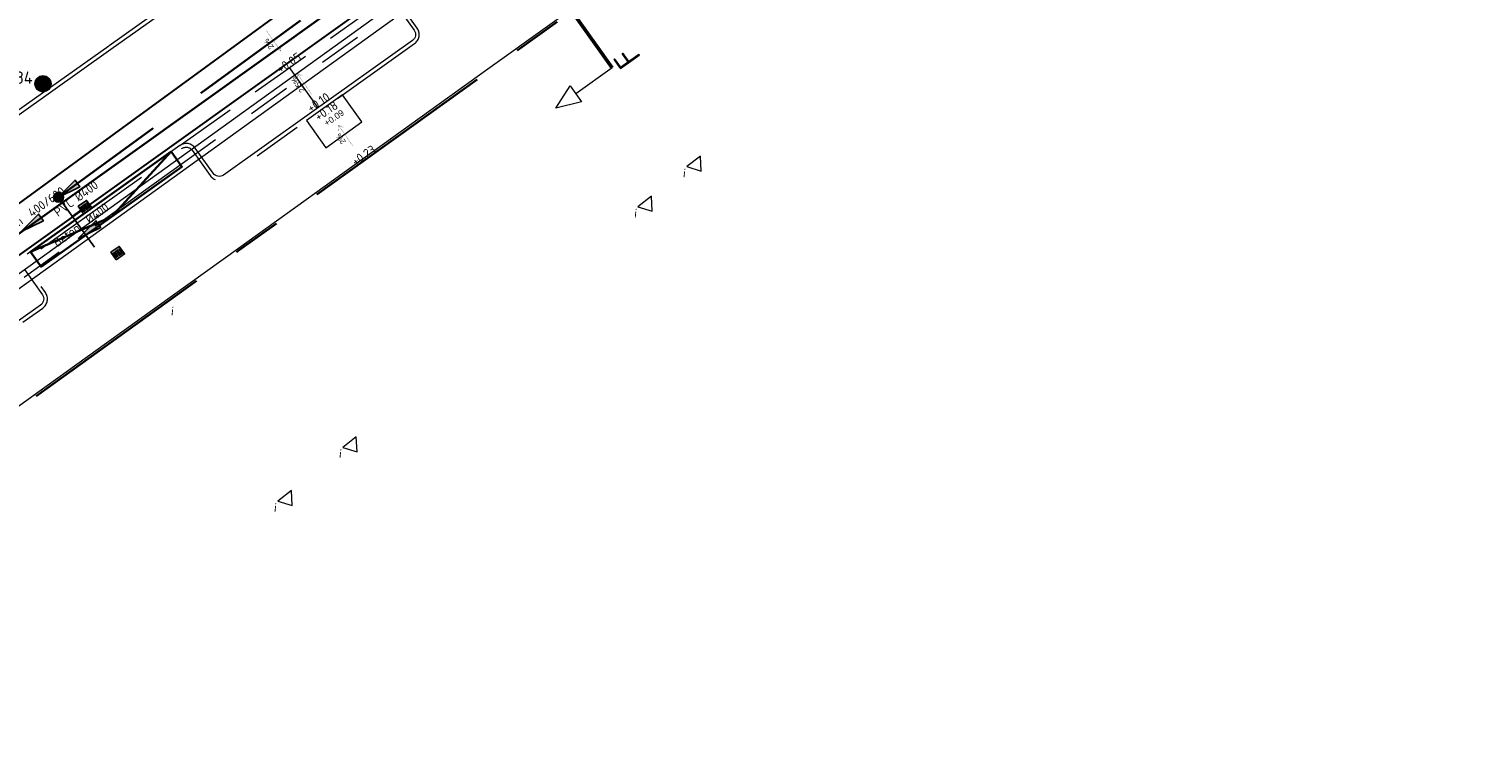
# Model space of a CAD drawing. Header units: metres. Extents: x 92403 to 95147, y 464428 to 465602.
# Tile 474 of 568: x 93239 to 93298, y 465189 to 465219. Entities that reach past the tile are written whole.
import ezdxf
from ezdxf.enums import TextEntityAlignment as Align

# ---------------------------------------------------------------- set-up
doc = ezdxf.new("R2010")
doc.units = ezdxf.units.M
for name, pattern in [('DASHED', [0.75, 0.5, -0.25]), ('RI-GWA', [18.45, 6, -1.8, 1.75, -1.8, 1.75, -1.8, 1.75, -1.8]), ('RI-HWA', [7.4, 5, -2.4]), ('RI-HWA_KOLKAANSLUITING', [4.3, 2.5, -1.8]), ('VH-OPSLUITBAND_80X200', [14, 8, -2, 2, -2]), ('VH-TROTTOIRBAND', [15, 5, -2, 2, -2, 2, -2])]:
    doc.linetypes.add(name, pattern=pattern)
doc.layers.get('0').update_dxf_attribs({"linetype": 'CONTINUOUS'})
for name, color, linetype, lineweight, true_color in [('B-OI-RI-GWA_TRANSPORTLEIDING-G', 7, 'RI-GWA', 18, 0xff8400), ('B-XX-KL-ET_LS_OV_LICHTMAST-S', 7, 'CONTINUOUS', 9, 0xff0026), ('N-OI-RI-HWA_STROOMRICHTING-S', 7, 'CONTINUOUS', 25, 0x007bff), ('N-OI-RI-HWA_TRANSPORTLEIDING-G', 7, 'RI-HWA', 35, 0x007bff)]:
    doc.layers.add(name, color=color, linetype=linetype, lineweight=lineweight, true_color=true_color)
for name, color, linetype, lineweight in [('B-RO-OG-TOPOGRAFIE_BEBOUWING_ENTREE-S', 7, 'CONTINUOUS', 5), ('B-WE-RI-GWA_STROOMRICHTING-S', 30, 'CONTINUOUS', 25), ('B-WE-VH-VERHARDING_FUNDERING-G', 252, 'CONTINUOUS', 18), ('B-XX-AL-HOOGTELABEL-T18-bomen', 90, 'CONTINUOUS', 18), ('N-RO-VH-KANTOPSLUITING_ELEMENT_STALENSTRIP-G', 7, 'CONTINUOUS', 9), ('N-RO-VW-MARKERING-G', 7, 'CONTINUOUS', 9), ('N-WE-GK-KISTDAM-G', 40, 'CONTINUOUS', 30), ('N-WE-IE-MEUBILAIR_WEGMEUBILAIR_LICHTMAST-T25', 7, 'CONTINUOUS', 25), ('N-WE-RI-HWA_HULPSTUK-S', 150, 'CONTINUOUS', 25), ('N-WE-RI-HWA_KOLK_STRAATKOLK-S', 150, 'CONTINUOUS', 25), ('N-WE-RI-HWA_KOLKAANSLUITING-G', 150, 'RI-HWA_KOLKAANSLUITING', 25), ('N-WE-VH-KANTOPSLUITING_INRITBAND-G', 210, 'CONTINUOUS', 35), ('N-WE-VH-KANTOPSLUITING_OPSLUITBAND_80X200-G', 7, 'VH-OPSLUITBAND_80X200', 35), ('N-WE-VH-KANTOPSLUITING_TROTTOIRBAND-G', 7, 'VH-TROTTOIRBAND', 35), ('N-WE-VH-KANTOPSLUITING_TROTTOIRBAND_130 150-T18', 10, 'CONTINUOUS', 18), ('N-WE-VH-KANTOPSLUITING_VOORKANTBAND-G', 50, 'CONTINUOUS', 35), ('V-WE-RI-GWA_STROOMRICHTING-S', 30, 'CONTINUOUS', 25), ('V-WE-RI-VOLSCHUIMEN-G', 130, 'CONTINUOUS-V', 35), ('X-XX-AL-HOOGTELABEL-T-afschot', 7, 'CONTINUOUS', 18), ('X-XX-AL-HOOGTELABEL-T18', 7, 'CONTINUOUS', 18), ('X-XX-AL-VERWIJZING-S', 7, 'CONTINUOUS', 13)]:
    doc.layers.add(name, color=color, linetype=linetype, lineweight=lineweight)
doc.styles.add('1_500_2mm', font='arial.ttf', dxfattribs={"height": 1})
doc.styles.add('NLCS-ISO', font='NLCS-ISO.ttf')
doc.styles.add('NLCS-ISO-M200-T18', font='NLCS-ISO.ttf', dxfattribs={"height": 0.36})
doc.styles.add('NLCS-ISO-M200-T25', font='NLCS-ISO.ttf', dxfattribs={"height": 0.5})
doc.linetypes.add('CONTINUOUS-V', pattern='A,3.5,[24,NLCS.SHX,S=0.5,R=0,X=0,Y=0],3.5', length=7)

# ---------------------------------------------------------------- blocks, each defined once
blk = doc.blocks.new('LIGHTWEL 4M')
at = {"true_color": 0xffffff}
h = blk.add_hatch(color=7, dxfattribs=at)
h.dxf.hatch_style = 1
edge = h.paths.add_edge_path()
edge.add_arc((0, 0), 0.33, 0, 360)
at = {"color": 18, "true_color": 0x000000}
for radius in [0.33, 0.04]:
    blk.add_circle((0, 0), radius, dxfattribs=at)
blk = doc.blocks.new('SRO-BEBOUWING_ENTREE')
blk.add_lwpolyline([(0, 0.35), (0, -0.35), (0.5, 0)], close=True)
blk = doc.blocks.new('SAL-VERWIJZING_DOORSNEDE_BOVEN-SO')
for p, q in [((-2, 9), (0, 14)), ((0, 14), (2, 9)), ((2, 9), (-2, 9)), ((0, 0), (0, 9))]:
    blk.add_line(p, q)
at = {"lineweight": 50, "style": 'NLCS-ISO'}
blk.add_attdef('...', text='', height=5, dxfattribs=at).set_placement((-0.05, -1.19), align=Align.TOP_CENTER)
blk = doc.blocks.new('STRAATKOLK 415X375')
at = {"layer": 'N-WE-RI-HWA_KOLK_STRAATKOLK-S', "flags": 128}
blk.add_lwpolyline([(-0.415, 0), (0, 0), (0, 0.375), (-0.415, 0.375)], close=True, dxfattribs=at)
for points in [[(-0.344, 0.055), (-0.344, 0.32)], [(-0.275, 0.055), (-0.275, 0.32)], [(-0.207, 0.055), (-0.207, 0.32)], [(-0.137, 0.055), (-0.137, 0.32)], [(-0.068, 0.055), (-0.068, 0.32)]]:
    blk.add_lwpolyline(points, dxfattribs=at)
blk = doc.blocks.new('*U281')
at = {"ltscale": 0.1}
blk.add_hatch(color=256, dxfattribs=at).paths.add_polyline_path([(-2.5, 0), (2.5, -0.83), (2.5, 0.83)])
at = {"ltscale": 0.1, "flags": 128}
blk.add_lwpolyline([(-2.5, 0), (2.5, -0.83), (2.5, 0.83)], close=True, dxfattribs=at)
at = {"ltscale": 0.1, "style": 'NLCS-ISO'}
blk.add_attdef('JVA', text='', height=1.8, dxfattribs=at).set_placement((0, 4.6), align=Align.TOP_CENTER)
for tag, p in [('BOBL', (-106.46, 0)), ('MAT', (-0.5, -3.74))]:
    blk.add_attdef(tag, text='', height=1.8, dxfattribs=at).set_placement(p, align=Align.BOTTOM_RIGHT)
for tag, p in [('BOBR', (106.39, 0)), ('DIA', (0.5, -3.74))]:
    blk.add_attdef(tag, text='', height=1.8, dxfattribs=at).set_placement(p, align=Align.BOTTOM_LEFT)
at = {"ltscale": 0.1, "style": 'NLCS-ISO', "flags": 1}
blk.add_attdef('PUTNR-L', text='', height=1.8, dxfattribs=at).set_placement((-0.82, -5.89), align=Align.BOTTOM_RIGHT)
blk.add_attdef('PUTNR-L', text='', height=1.8, dxfattribs=at).set_placement((1.95, -5.77), align=Align.BOTTOM_LEFT)
blk = doc.blocks.new('SRI-HULP_INLAAT_KOLK-SO')
h = blk.add_hatch(color=256)
edge = h.paths.add_edge_path()
edge.add_arc((0, 0), 1, 0, 360)
blk.add_circle((0, 0), 1)
blk = doc.blocks.new('*U368')
at = {"ltscale": 0.1}
blk.add_hatch(color=256, dxfattribs=at).paths.add_polyline_path([(-2.5, 0), (2.5, -0.83), (2.5, 0.83)])
at = {"ltscale": 0.1, "flags": 128}
blk.add_lwpolyline([(-2.5, 0), (2.5, -0.83), (2.5, 0.83)], close=True, dxfattribs=at)
at = {"ltscale": 0.1, "style": 'NLCS-ISO'}
for tag, p in [('BOBL', (-121.23, 0)), ('MAT', (-1, 0.5))]:
    blk.add_attdef(tag, text='', height=1.8, dxfattribs=at).set_placement(p, align=Align.BOTTOM_RIGHT)
for tag, p in [('DIA', (1, 0.5)), ('BOBR', (121.15, 0))]:
    blk.add_attdef(tag, text='', height=1.8, dxfattribs=at).set_placement(p, align=Align.BOTTOM_LEFT)
blk.add_attdef('JVA', text='', height=1.8, dxfattribs=at).set_placement((0, -1), align=Align.TOP_CENTER)
blk = doc.blocks.new('*U421')
at = {"ltscale": 0.1}
blk.add_hatch(color=256, dxfattribs=at).paths.add_polyline_path([(-2.5, 0), (2.5, 0.83), (2.5, -0.83)])
at = {"ltscale": 0.1, "flags": 128}
blk.add_lwpolyline([(-2.5, 0), (2.5, 0.83), (2.5, -0.83)], close=True, dxfattribs=at)
at = {"ltscale": 0.1, "style": 'NLCS-ISO'}
for tag, p in [('BOBL', (-102.49, 0)), ('MAT', (-1, 0.5))]:
    blk.add_attdef(tag, text='', height=1.8, dxfattribs=at).set_placement(p, align=Align.BOTTOM_RIGHT)
for tag, p in [('DIA', (1, 0.5)), ('BOBR', (99.39, 0))]:
    blk.add_attdef(tag, text='', height=1.8, dxfattribs=at).set_placement(p, align=Align.BOTTOM_LEFT)
blk.add_attdef('JVA', text='', height=1.8, dxfattribs=at).set_placement((0, -1), align=Align.TOP_CENTER)

msp = doc.modelspace()

# ---------------------------------------------------------------- linework, layer by layer
at = {"layer": 'B-OI-RI-GWA_TRANSPORTLEIDING-G', "flags": 128}
msp.add_lwpolyline([(93397.106, 465321.399), (93354.082, 465291.114), (93307.593, 465257.966), (93262.886304, 465225.82035), (93220.572, 465195.362)], dxfattribs=at)
at = {"layer": 'B-WE-VH-VERHARDING_FUNDERING-G', "lineweight": 13, "flags": 128}
for points in [[(93396.962099, 465321.603432), (93353.937478, 465291.317995), (93307.447456, 465258.169266), (93262.740357, 465226.023327), (93220.425949, 465195.564902)], [(93397.249901, 465321.194568), (93354.226522, 465290.910005), (93307.738544, 465257.762734), (93263.032251, 465225.617374), (93220.718051, 465195.159098)]]:
    msp.add_lwpolyline(points, dxfattribs=at)
at = {"layer": 'N-OI-RI-HWA_TRANSPORTLEIDING-G', "flags": 128}
msp.add_lwpolyline([(93222.378345, 465198.737969), (93259.386692, 465225.731051)], dxfattribs=at)
at = {"layer": 'N-RO-VH-KANTOPSLUITING_ELEMENT_STALENSTRIP-G', "color": 30, "flags": 128}
msp.add_lwpolyline([(93252.033767, 465216.118258), (93250.567045, 465215.074836), (93251.349612, 465213.974795), (93252.816333, 465215.018216)], close=True, dxfattribs=at)
at = {"layer": 'N-RO-VW-MARKERING-G', "linetype": 'DASHED', "ltscale": 5, "flags": 128}
for points in [[(93245.432836, 465214.063215), (93249.528555, 465216.974441), (93254.315347, 465220.380336)], [(93249.874707, 465217.220735), (93251.034196, 465215.591139)]]:
    msp.add_lwpolyline(points, dxfattribs=at)
at = {"layer": 'N-WE-GK-KISTDAM-G', "flags": 128}
msp.add_lwpolyline([(93210.763383, 465172.872229), (93201.886615, 465183.30491), (93210.736267, 465190.814572), (93205.169395, 465197.317295), (93206.822913, 465198.616944), (93212.552339, 465191.915977), (93221.912831, 465199.326014), (93258.944729, 465226.336996), (93295.953077, 465253.330078), (93346.53177, 465289.031978), (93392.473191, 465322.242162), (93394.012746, 465320.086867), (93347.88791, 465287.143259), (93297.51444, 465251.166815), (93259.538016, 465223.634792), (93259.189039, 465224.121938), (93222.820307, 465198.132024), (93213.476267, 465190.734266), (93213.64833, 465190.531501), (93204.848671, 465183.064261), (93212.362775, 465174.233091)], dxfattribs=at)
at = {"layer": 'N-WE-RI-HWA_KOLKAANSLUITING-G'}
msp.add_line((93241.42978, 465211.448931), (93241.080911, 465211.197479), dxfattribs=at)
at = {"layer": 'N-WE-RI-HWA_KOLKAANSLUITING-G', "flags": 128}
msp.add_lwpolyline([(93240.522645, 465211.972027), (93242.415863, 465209.345339), (93242.752528, 465209.587995)], dxfattribs=at)
at = {"layer": 'N-WE-VH-KANTOPSLUITING_INRITBAND-G', "flags": 128}
msp.add_lwpolyline([(93245.087964, 465213.818081), (93245.52248, 465213.206774), (93239.816947, 465209.151296), (93239.382432, 465209.762603)], close=True, dxfattribs=at)
msp.add_lwpolyline([(93245.087964, 465213.818081), (93242.669714, 465211.179035), (93239.382432, 465209.762603)], dxfattribs=at)
at = {"layer": 'N-WE-VH-KANTOPSLUITING_OPSLUITBAND_80X200-G', "flags": 128}
msp.add_lwpolyline([(93325.41, 465262.18), (93323.85, 465264.097), (93316.14, 465258.63), (93304.396, 465250.302), (93301.968, 465248.58), (93291.826, 465241.384), (93287.277, 465238.12), (93277.159, 465230.859), (93272.615, 465227.598), (93262.52, 465220.355), (93257.971, 465217.09), (93247.86, 465209.834), (93242.507, 465205.993), (93237.693, 465202.538), (93233.148, 465199.277), (93230.766, 465197.568), (93220.773, 465190.314), (93220.508, 465189.698), (93220.497, 465189.07), (93223.363131, 465185.558382), (93223.222822, 465185.441587)], dxfattribs=at)
at = {"layer": 'N-WE-VH-KANTOPSLUITING_TROTTOIRBAND-G', "lineweight": 15}
msp.add_lwpolyline([(93300.251947, 465259.186284), (93295.944924, 465256.115807), (93287.069416, 465249.788457), (93286.168477, 465249.146177), (93281.024389, 465245.478956), (93272.148876, 465239.151602), (93266.930749, 465235.431595), (93266.404387, 465235.057079), (93257.523086, 465228.737862), (93251.439707, 465224.409422), (93246.654779, 465221.004853), (93242.559119, 465218.093668), (93236.37331, 465213.69681), (93227.488981, 465207.381851), (93227.358906, 465207.289395), (93224.873131, 465205.529545), (93222.07473, 465203.576211), (93220.947065, 465202.763876), (93219.752091, 465201.863438), (93214.997129, 465198.186931), (93214.350279, 465197.601178), (93198.858241, 465183.572394)], dxfattribs=at)
at = {"layer": 'N-WE-VH-KANTOPSLUITING_TROTTOIRBAND-G', "lineweight": 15, "flags": 128}
msp.add_lwpolyline([(93230.317033, 465203.134908), (93230.449601, 465203.229137, -0.414213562), (93230.86793, 465203.15842), (93231.592122, 465202.139575, 0.414213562), (93232.219616, 465202.0335), (93239.88133, 465207.479428, 0.414213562), (93239.987405, 465208.106921), (93239.263213, 465209.125766, -0.414213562), (93239.333929, 465209.544095), (93245.519739, 465213.940953, -0.414073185), (93245.937985, 465213.870354), (93246.662874, 465212.851563, 0.414073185), (93247.290242, 465212.745664), (93250.774166, 465215.222028), (93254.95071, 465218.193719, 0.414213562), (93255.056484, 465218.821263), (93254.331803, 465219.839761, -0.41421356), (93254.402319, 465220.258124), (93254.723798, 465220.486862)], format="xyb", dxfattribs=at)
at = {"layer": 'N-WE-VH-KANTOPSLUITING_VOORKANTBAND-G', "linetype": 'Continuous', "lineweight": 15, "flags": 128}
msp.add_lwpolyline([(93325.47205, 465262.230495), (93323.864797, 465264.205563), (93316.093726, 465258.695259), (93304.349724, 465250.367257), (93301.92172, 465248.645254), (93291.779534, 465241.449123), (93287.230362, 465238.184999), (93277.112357, 465230.923996), (93272.568356, 465227.662995), (93262.473363, 465220.42), (93257.924352, 465217.154992), (93247.813357, 465209.898996), (93242.460361, 465206.057998), (93237.646354, 465202.602994), (93233.101363, 465199.342), (93230.719184, 465197.632871), (93220.708204, 465190.36582), (93220.428288, 465189.715147), (93220.416499, 465189.042118), (93223.251066, 465185.569187), (93223.171641, 465185.503073)], dxfattribs=at)
at = {"layer": 'N-WE-VH-KANTOPSLUITING_VOORKANTBAND-G', "linetype": 'Continuous', "lineweight": 15}
msp.add_lwpolyline([(93198.958926, 465183.461207), (93214.450964, 465197.489991), (93215.093493, 465198.071831), (93219.843105, 465201.744202), (93221.036047, 465202.643109), (93222.1615, 465203.45385), (93224.959396, 465205.406832), (93227.445694, 465207.167052), (93227.575884, 465207.25959), (93236.460213, 465213.574549), (93242.646022, 465217.971407), (93246.741741, 465220.882633), (93251.526669, 465224.287202), (93257.610047, 465228.615643), (93266.491348, 465234.934859), (93267.017822, 465235.309455), (93272.23595, 465239.029462), (93281.111462, 465245.356816), (93286.25555, 465249.024037), (93287.15649, 465249.666317), (93296.031997, 465255.993667), (93300.33902, 465259.064144)], dxfattribs=at)
for points in [[(93254.209583, 465219.752799), (93254.934264, 465218.734301, -0.414213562), (93254.863748, 465218.315938), (93250.687263, 465215.344289), (93247.203339, 465212.867925, -0.414073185), (93246.785094, 465212.938525), (93246.060204, 465213.957315, 0.414073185), (93245.432836, 465214.063215), (93239.247026, 465209.666357)], [(93239.140951, 465209.038863), (93239.865144, 465208.020018, -0.414213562), (93239.794427, 465207.601689), (93232.132713, 465202.155761, -0.414213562)]]:
    msp.add_lwpolyline(points, format="xyb", dxfattribs=at)
at = {"layer": 'V-WE-RI-VOLSCHUIMEN-G', "flags": 128}
msp.add_lwpolyline([(93221.883432, 465198.338884), (93256.927536, 465223.384146), (93294.149789, 465249.623901), (93331.600968, 465276.372526), (93368.475814, 465302.705747), (93393.374941, 465320.491518)], dxfattribs=at)
at = {"layer": 'X-XX-AL-HOOGTELABEL-T-afschot', "const_width": 0.008865}
for points in [[(93248.938698, 465218.730489), (93249.528365, 465217.889166)], [(93249.506842, 465218.133894), (93249.528365, 465217.889166), (93249.305663, 465217.992891)], [(93250.418959, 465216.875627), (93250.1967, 465216.980296), (93250.217184, 465216.735479)], [(93250.782792, 465216.13648), (93250.1967, 465216.980296)], [(93252.086899, 465214.786681), (93251.864639, 465214.891349), (93251.885123, 465214.646533)], [(93252.450732, 465214.047533), (93251.864639, 465214.891349)]]:
    msp.add_lwpolyline(points, dxfattribs=at)
at = {"layer": 'X-XX-AL-VERWIJZING-S', "lineweight": 50, "flags": 128}
msp.add_lwpolyline([(93262.954519, 465217.205415), (93252.527933, 465231.85939)], dxfattribs=at)
at = {"layer": 'X-XX-AL-VERWIJZING-S', "color": 0, "lineweight": 50, "flags": 128}
msp.add_lwpolyline([(93262.954519, 465217.205415), (93252.527933, 465231.85939)], dxfattribs=at)

# ---------------------------------------------------------------- block references
at = {"layer": 'B-RO-OG-TOPOGRAFIE_BEBOUWING_ENTREE-S', "ltscale": 1, "rotation": 307.7773500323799}
for p in [(93266.257263, 465213.422734), (93264.280704, 465211.796984), (93252.313492, 465202.053991), (93249.680527, 465199.875693)]:
    msp.add_blockref('SRO-BEBOUWING_ENTREE', p, dxfattribs=at)
at = {"layer": 'B-WE-RI-GWA_STROOMRICHTING-S', "xscale": 0.2, "yscale": 0.2, "zscale": 0.2, "rotation": 35.74679836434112}
msp.add_blockref('*U368', (93241.729152, 465210.591175), dxfattribs=at).add_auto_attribs({'MAT': 'Beton', 'DIA': '%%C400', 'BOBL': '-1,68', 'BOBR': '-1,61'})
at = {"layer": 'B-XX-KL-ET_LS_OV_LICHTMAST-S'}
msp.add_blockref('LIGHTWEL 4M', (93239.891462, 465216.565568), dxfattribs=at)
at = {"layer": 'N-OI-RI-HWA_STROOMRICHTING-S', "xscale": 0.2000000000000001, "yscale": 0.2000000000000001, "zscale": 0.2000000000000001, "rotation": 36.10619629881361}
msp.add_blockref('*U281', (93240.882518, 465212.23451), dxfattribs=at).add_auto_attribs({'MAT': 'PVC', 'DIA': '%%C400', 'BOBL': '-1,60', 'BOBR': '-1,55'})
at = {"layer": 'N-WE-RI-HWA_HULPSTUK-S', "xscale": 0.2, "yscale": 0.2, "zscale": 0.2, "rotation": 35.86245465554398}
msp.add_blockref('SRI-HULP_INLAAT_KOLK-SO', (93240.522645, 465211.972027), dxfattribs=at)
at = {"layer": 'N-WE-RI-HWA_KOLK_STRAATKOLK-S', "rotation": 35.29170679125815}
for p in [(93241.876838, 465211.535651), (93243.199586, 465209.674715)]:
    msp.add_blockref('STRAATKOLK 415X375', p, dxfattribs=at)
at = {"layer": 'V-WE-RI-GWA_STROOMRICHTING-S', "xscale": 0.2, "yscale": 0.2, "zscale": 0.2, "rotation": 35.55257038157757}
msp.add_blockref('*U421', (93239.405484, 465210.861515), dxfattribs=at).add_auto_attribs({'MAT': 'Beton', 'DIA': '400/600', 'BOBL': '0.00', 'BOBR': '0.00'})
at = {"layer": 'X-XX-AL-VERWIJZING-S', "xscale": 0.2000000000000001, "yscale": 0.2000000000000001, "zscale": 0.2000000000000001, "rotation": 125.4330634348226}
msp.add_blockref('SAL-VERWIJZING_DOORSNEDE_BOVEN-SO', (93262.954519, 465217.205415), dxfattribs=at).add_auto_attribs({'...': 'F'})

# ---------------------------------------------------------------- texts
at = {"layer": 'B-XX-AL-HOOGTELABEL-T18-bomen', "insert": (93251.249328, 465215.044813, -0.022), "char_height": 0.25, "width": 4.66934953, "attachment_point": 1, "rotation": 33.9576262, "style": '1_500_2mm'}
msp.add_mtext('+0.09', dxfattribs=at)
at = {"layer": 'N-WE-IE-MEUBILAIR_WEGMEUBILAIR_LICHTMAST-T25', "insert": (93238.777238, 465217.065238), "char_height": 0.5, "attachment_point": 1, "style": 'NLCS-ISO-M200-T25'}
msp.add_mtext_dynamic_manual_height_columns('34', width=3.78348824, gutter_width=6.25, heights=[0], dxfattribs=at)
at = {"layer": 'N-WE-VH-KANTOPSLUITING_TROTTOIRBAND_130 150-T18', "char_height": 0.36, "width": 4.66934953, "attachment_point": 1, "rotation": 353.9606943, "style": 'NLCS-ISO-M200-T18'}
for insert in [(93265.852878, 465213.132813), (93263.876319, 465211.507064), (93245.103988, 465207.547457), (93251.909107, 465201.764071), (93249.276142, 465199.585772)]:
    msp.add_mtext('i', dxfattribs=dict(at, insert=insert))
at = {"layer": 'X-XX-AL-HOOGTELABEL-T-afschot', "char_height": 0.22, "width": 4.66934953, "style": '1_500_2mm'}
for s, insert, attachment_point, rotation in [('2%', (93248.823862, 465218.291398), 3, 125.36795917), ('2,5%', (93250.331049, 465216.180255), 1, 124.44076366), ('2%', (93251.998988, 465214.091309), 1, 124.44076366)]:
    msp.add_mtext(s, dxfattribs=dict(at, insert=insert, attachment_point=attachment_point, rotation=rotation))
at = {"layer": 'X-XX-AL-HOOGTELABEL-T18', "char_height": 0.36, "width": 4.66934953, "attachment_point": 1, "rotation": 33.9576262, "style": 'NLCS-ISO-M200-T18'}
for s, insert in [('+0.05', (93249.32113, 465217.269497)), ('+0.10', (93250.547309, 465215.687316)), ('+0.18', (93250.853956, 465215.33822)), ('+0.23', (93252.349615, 465213.521916))]:
    msp.add_mtext(s, dxfattribs=dict(at, insert=insert))

doc.saveas('drawing.dxf')
